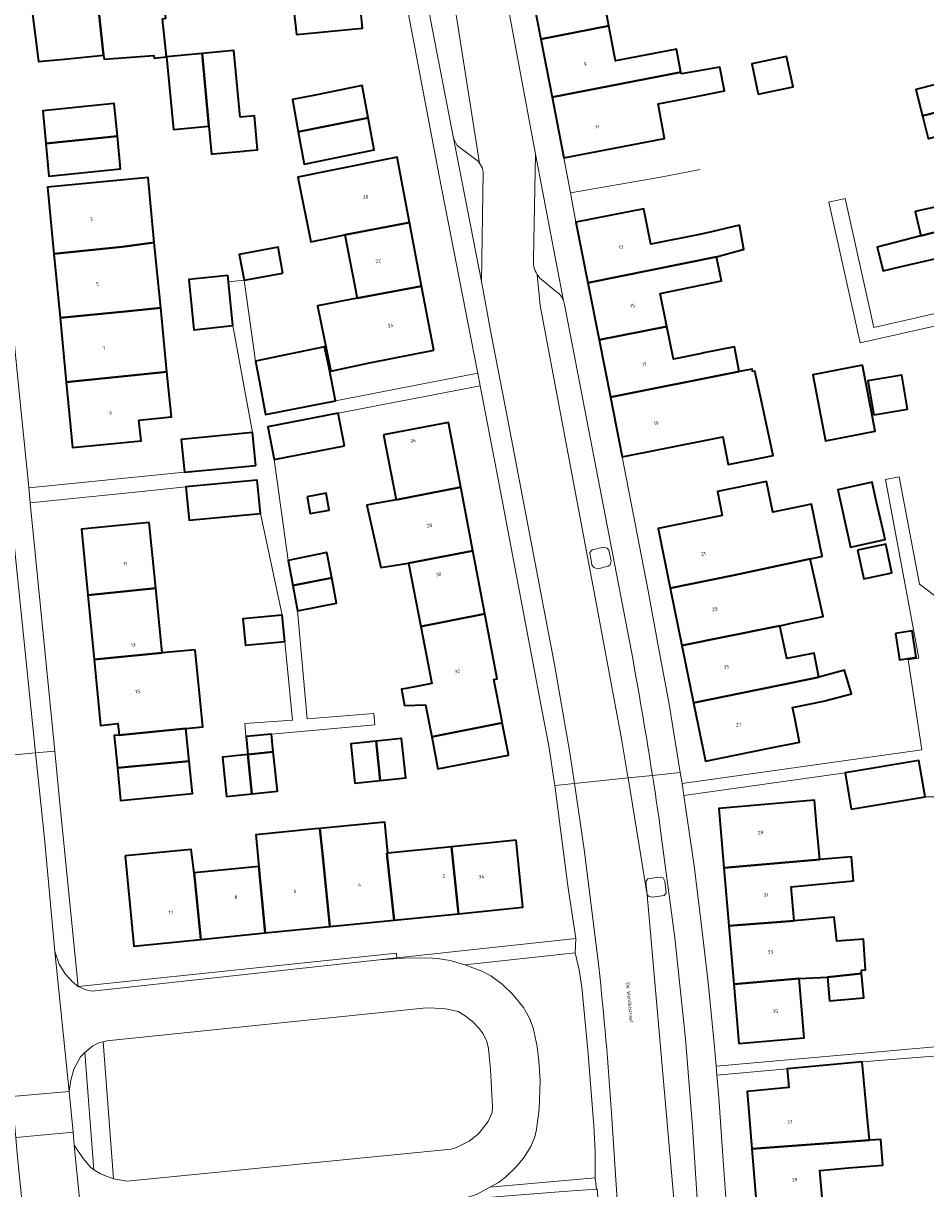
# Model space of a CAD drawing. Header units: metres. Extents: x 197700 to 204338, y 317132 to 325229.
# Tile 999 of 1056: x 198970 to 199063, y 321397 to 321517. Entities that reach past the tile are written whole.
import ezdxf
from ezdxf.enums import TextEntityAlignment as Align

# ---------------------------------------------------------------- set-up
doc = ezdxf.new("R2010")
doc.units = ezdxf.units.M
for name, color, linetype, lineweight in [('B-WE-GR-BEPLANTING_CULTUUR_BODEMBEDEKKER-GV', 90, 'Continuous', 18), ('B-WE-GR-BEPLANTING_CULTUUR_HEESTERS-GV', 90, 'Continuous', 18), ('B-WE-GR-GROENVOORZIENING-GV', 80, 'Continuous', 18), ('B-WE-IE-TERREINAFSCHEIDING_KUNSTMATIG_HEKWERK-G', 20, 'IE-TERREINAFSCHEIDING-KUNSTMATIG', 18), ('B-WE-OG-BEBOUWING-GV', 7, 'Continuous', 35), ('B-WE-OG-BEBOUWING-T18', 10, 'Continuous', 18), ('B-WE-OG-TERREIN_ERF-GV', 7, 'Continuous', 18), ('B-WE-OG-TOPOGRAFIE-T18', 10, 'Continuous', 18), ('B-WE-VH-VERHARDING_ASFALT-GV', 252, 'Continuous', 18), ('B-WE-VH-VERHARDING_BETONSTRAATSTEEN-GV', 252, 'Continuous', 18), ('B-WE-VH-VERHARDING_STRAATBAKSTEEN-GV', 252, 'Continuous', 18), ('B-WE-VH-VERHARDING_TEGEL-GV', 252, 'Continuous', 18)]:
    doc.layers.add(name, color=color, linetype=linetype, lineweight=lineweight)
doc.styles.add('NLCS-ISO-M200-T18', font='NLCS-ISO.ttf', dxfattribs={"height": 0.36})
doc.linetypes.add('IE-TERREINAFSCHEIDING-KUNSTMATIG', pattern='A,4,[82,NLCS.SHX,S=0.75,R=90,X=0,Y=0],4,-2', length=10)

msp = doc.modelspace()

# ---------------------------------------------------------------- linework, layer by layer
at = {"layer": 'B-WE-GR-BEPLANTING_CULTUUR_BODEMBEDEKKER-GV'}
for points in [[(199016.915, 321502.698), (199016.811, 321502.869), (199014.594, 321504.532), (199014.23, 321505.275), (199017.114, 321490.539), (199017.296, 321501.788), (199017.215, 321502.203)], [(199030.46, 321461.819), (199030.199, 321462.934), (199030.031, 321463.135), (199029.666, 321463.227), (199028.489, 321462.942), (199028.262, 321462.675), (199028.463, 321461.408), (199028.663, 321461.151), (199029.081, 321461.015), (199030.149, 321461.274), (199030.348, 321461.414)], [(199034.164, 321427.504), (199034.283, 321427.353), (199034.669, 321427.245), (199035.908, 321427.444), (199036.092, 321427.713), (199035.975, 321428.895), (199035.801, 321429.235), (199035.396, 321429.321), (199034.208, 321429.128), (199033.998, 321428.85)]]:
    msp.add_lwpolyline(points, close=True, dxfattribs=at)
for points in [[(199025.542, 321488.542), (199022.658, 321503.639), (199022.468, 321492.895)], [(199023.263, 321490.745), (199024.819, 321489.486)]]:
    msp.add_lwpolyline(points, dxfattribs=at)
for points in [[(199022.468, 321492.895, 0.1754328), (199022.826, 321491.262)], [(199022.826, 321491.262, 0.0690486), (199023.263, 321490.745)], [(199024.819, 321489.486, -0.1533767), (199025.542, 321488.542)]]:
    msp.add_lwpolyline(points, format="xyb", dxfattribs=at)
at = {"layer": 'B-WE-GR-BEPLANTING_CULTUUR_HEESTERS-GV'}
msp.add_lwpolyline([(199017.978, 321397.44), (199028.793, 321398.42), (199028.788, 321401.105), (199028.664, 321403.788), (199028.057, 321411.54), (199027.428, 321418.007), (199027.163, 321419.786), (199026.757, 321421.538), (199015.386, 321420.31), (199017.148, 321419.664), (199018.071, 321419.174), (199019.249, 321418.305), (199020.372, 321417.223), (199021.427, 321415.901), (199022.052, 321414.814), (199022.405, 321413.833), (199022.825, 321411.897), (199023.02, 321410.407), (199023.143, 321408.399), (199023.036, 321405.459), (199022.777, 321403.36), (199022.603, 321402.616), (199022.184, 321401.64), (199021.417, 321400.432), (199020.638, 321399.5), (199019.565, 321398.486), (199018.84, 321397.942)], close=True, dxfattribs=at)
at = {"layer": 'B-WE-GR-GROENVOORZIENING-GV'}
msp.add_lwpolyline([(198979.24, 321398.312), (198980.614, 321398.064), (199013.998, 321401.347), (199014.537, 321401.51), (199015.836, 321402.159), (199016.777, 321402.893), (199017.809, 321404.211), (199018.192, 321405.123), (199018.227, 321405.692), (199018.034, 321409.558), (199017.831, 321411.688), (199017.652, 321412.424), (199017.279, 321413.218), (199016.883, 321413.764), (199016.18, 321414.468), (199015.325, 321415.138), (199014.706, 321415.492), (199013.217, 321415.826), (199011.449, 321415.891), (198978.568, 321412.489), (198978.195, 321412.403)], close=True, dxfattribs=at)
at = {"layer": 'B-WE-IE-TERREINAFSCHEIDING_KUNSTMATIG_HEKWERK-G'}
msp.add_lwpolyline([(199026.246, 321499.665), (199035.358, 321501.222), (199039.609, 321502.043)], dxfattribs=at)
at = {"layer": 'B-WE-OG-BEBOUWING-GV'}
for points in [[(198997.188, 321525.859), (198997.913, 321518.993), (198997.745, 321518.975), (198998.062, 321515.943), (199004.862, 321516.583), (199004.569, 321519.689), (199003.919, 321526.589)], [(198977.162, 321523.722), (198970.311, 321522.979), (198971.171, 321516.139), (198971.547, 321513.142), (198974.22, 321513.38), (198978.235, 321513.815)], [(198984.72, 321513.62), (198984.296, 321517.554), (198984.621, 321517.589), (198983.871, 321524.449), (198977.162, 321523.722), (198978.235, 321513.815), (198978.283, 321513.377), (198983.407, 321513.771), (198983.422, 321513.483)], [(199030.212, 321516.817), (199029.61, 321519.97), (199035.86, 321521.17), (199035.318, 321524.005), (199022.045, 321521.416), (199023.206, 321515.45)], [(199037.628, 321512.07), (199037.18, 321514.41), (199030.9, 321513.21), (199030.212, 321516.817), (199023.206, 321515.45), (199024.368, 321509.484)], [(199075.514, 321510.877), (199073.949, 321516.983), (199067.121, 321515.244), (199067.986, 321511.848), (199061.79, 321510.27), (199062.482, 321507.558)], [(198992.271, 321507.422), (198991.62, 321514.27), (198988.367, 321513.964), (198989.071, 321506.493), (198989.329, 321503.641), (198989.508, 321503.657), (198992.633, 321503.94), (198992.841, 321503.959), (198994.063, 321504.069), (198993.748, 321507.556)], [(198989.071, 321506.493), (198988.367, 321513.964), (198984.72, 321513.62), (198985.42, 321506.15)], [(199045.573, 321509.789), (199049.162, 321510.559), (199048.492, 321513.682), (199044.904, 321512.913)], [(199037.665, 321511.874), (199037.628, 321512.07), (199024.368, 321509.484), (199025.58, 321503.257), (199026.624, 321503.455), (199032.539, 321504.579), (199035.944, 321505.226), (199035.267, 321508.794), (199038.15, 321509.34), (199042.111, 321510.133), (199041.62, 321512.567)], [(199005.454, 321507.371), (199004.849, 321510.679), (199000, 321509.694), (198997.67, 321509.229), (198998.264, 321505.909)], [(199063.07, 321505.25), (199069.26, 321506.84), (199070.151, 321503.38), (199076.989, 321505.122), (199075.514, 321510.877), (199062.482, 321507.558), (199063.068, 321505.25)], [(198979.65, 321505.47), (198979.321, 321508.819), (198971.991, 321508.089), (198972.301, 321504.73)], [(199005.454, 321507.371), (198998.264, 321505.909), (198998.859, 321502.589), (199006.059, 321504.059)], [(198972.301, 321504.73), (198972.611, 321501.369), (198979.981, 321502.109), (198979.65, 321505.47)], [(199061.864, 321497.157), (199062.287, 321495.247), (199078.464, 321499.366), (199076.989, 321505.122), (199070.151, 321503.38), (199071.02, 321500.01), (199064.82, 321498.41), (199061.73, 321497.73)], [(199001.769, 321501.979), (198998.207, 321501.263), (198999.541, 321494.623), (199003.053, 321495.339), (199009.709, 321496.61), (199008.433, 321503.312)], [(198980.151, 321494.11), (198983.45, 321494.54), (198982.819, 321501.214), (198972.466, 321500.235), (198973.129, 321493.37)], [(199062.287, 321495.247), (199057.823, 321494.065), (199058.434, 321491.621), (199060.15, 321492.05), (199066.11, 321493.4), (199072.269, 321494.976), (199073.14, 321491.57), (199080.01, 321493.328), (199078.464, 321499.366)], [(199043.655, 321496.338), (199040.77, 321495.63), (199039.715, 321495.419), (199034.52, 321494.38), (199033.8, 321497.99), (199033.796, 321498.011), (199026.81, 321496.628), (199028.04, 321490.418), (199041.28, 321493.058), (199043.992, 321493.815), (199044.087, 321493.839)], [(199003.053, 321495.339), (199004.311, 321488.83), (199010.953, 321490.072), (199009.709, 321496.61)], [(198984.107, 321487.837), (198983.45, 321494.54), (198980.151, 321494.11), (198973.129, 321493.37), (198973.765, 321486.792), (198980.8, 321487.49)], [(198996.679, 321491.409), (198996.179, 321494.069), (198992.181, 321493.309), (198992.68, 321490.659)], [(199036.179, 321485.922), (199035.49, 321489.32), (199041.78, 321490.59), (199041.28, 321493.058), (199028.04, 321490.418), (199029.205, 321484.532)], [(198991.531, 321485.999), (198991.07, 321490.494), (198991.001, 321491.169), (198986.992, 321490.759), (198987.501, 321485.559)], [(199012.206, 321483.49), (199010.953, 321490.072), (199004.311, 321488.83), (199000.237, 321488.039), (199001.602, 321481.332), (199005.599, 321482.169)], [(198984.753, 321481.243), (198984.107, 321487.837), (198980.8, 321487.49), (198973.765, 321486.792), (198974.403, 321480.189)], [(199043.628, 321481.289), (199043.12, 321483.83), (199039.99, 321483.195), (199039.754, 321483.147), (199036.86, 321482.56), (199036.179, 321485.922), (199029.205, 321484.532), (199030.371, 321478.646)], [(198994.259, 321480.219), (198994.889, 321476.869), (199002.099, 321478.269), (199001.439, 321481.619), (199000.975, 321483.814), (198993.857, 321482.354)], [(199056.293, 321481.929), (199051.19, 321480.944), (199052.499, 321474.163), (199057.602, 321475.147)], [(198981.853, 321476.284), (198985.207, 321476.613), (198984.753, 321481.243), (198974.403, 321480.189), (198975.053, 321473.464), (198982.111, 321474.16)], [(199044.994, 321481.271), (199044.935, 321481.543), (199043.628, 321481.289), (199030.371, 321478.646), (199031.584, 321472.519), (199035.558, 321473.313), (199041.917, 321474.582), (199042.488, 321471.721), (199046.112, 321472.445), (199047.098, 321472.658), (199045.763, 321478.857), (199045.232, 321481.322)], [(199057.456, 321476.819), (199060.94, 321477.419), (199060.338, 321480.915), (199056.854, 321480.315)], [(199003.019, 321473.641), (199002.359, 321476.989), (198995.139, 321475.589), (198995.789, 321472.231)], [(199007.039, 321474.769), (199008.33, 321468.1), (199014.967, 321469.388), (199013.7, 321476.033)], [(198993.891, 321471.641), (198993.561, 321475.029), (198986.231, 321474.31), (198986.551, 321470.931)], [(198986.994, 321466.302), (198987.021, 321466.011), (198994.36, 321466.692), (198994.04, 321470.111), (198986.701, 321469.421)], [(199051.592, 321462.177), (199052.032, 321462.267), (199052.151, 321462.292), (199051.047, 321467.641), (199047.073, 321466.821), (199046.425, 321469.965), (199041.366, 321468.941), (199041.864, 321466.483), (199035.279, 321465.149), (199036.524, 321459.024), (199043.101, 321460.349), (199050.294, 321461.91), (199050.919, 321462.039)], [(199058.526, 321464.49), (199057.652, 321468.312), (199057.298, 321469.907), (199053.753, 321469.12), (199054.096, 321467.574), (199055.06, 321463.234), (199058.629, 321464.027)], [(198999.164, 321468.418), (198999.476, 321466.69), (199001.428, 321467.042), (199001.116, 321468.77)], [(199008.33, 321468.1), (199006.013, 321467.682), (199005.324, 321467.558), (199006.764, 321461.128), (199009.587, 321461.601), (199016.214, 321462.846), (199014.967, 321469.388)], [(198982.933, 321465.761), (198975.969, 321465.07), (198976.619, 321458.293), (198983.601, 321459.03)], [(198997.698, 321459.279), (199001.7, 321460.07), (199001.209, 321462.671), (198997.209, 321461.861)], [(199009.587, 321461.601), (199010.852, 321455.06), (199017.449, 321456.365), (199016.214, 321462.846)], [(199055.791, 321462.925), (199056.418, 321459.972), (199059.317, 321460.587), (199058.69, 321463.54)], [(199050.294, 321461.91), (199043.101, 321460.349), (199036.524, 321459.024), (199037.72, 321453.139), (199047.065, 321455), (199047.804, 321455.159), (199049.273, 321455.475), (199050.611, 321455.75), (199052.266, 321456.105), (199050.919, 321462.039)], [(198984.258, 321452.367), (198983.601, 321459.03), (198976.619, 321458.293), (198977.253, 321451.685)], [(198997.698, 321459.279), (198998.189, 321456.691), (199002.189, 321457.481), (199001.7, 321460.07)], [(198996.869, 321453.541), (198996.609, 321456.231), (198992.571, 321455.871), (198992.821, 321453.151)], [(199018.619, 321448.441), (199018.389, 321449.635), (199018.72, 321449.7), (199017.449, 321456.365), (199010.852, 321455.06), (199011.984, 321449.212), (199009.353, 321448.716), (199008.879, 321448.627), (199009.186, 321446.947), (199011.349, 321447.041), (199011.988, 321443.75), (199019.249, 321445.17), (199019.23, 321445.267)], [(199048.35, 321449.161), (199051.811, 321449.86), (199051.311, 321452.349), (199048.53, 321451.785), (199047.804, 321455.159), (199047.065, 321455), (199037.72, 321453.139), (199038.918, 321447.242), (199045.471, 321448.58)], [(199059.688, 321454.347), (199060.113, 321451.659), (199061.833, 321451.931), (199061.408, 321454.619)], [(198987.647, 321452.678), (198984.258, 321452.367), (198977.253, 321451.685), (198977.903, 321444.911), (198979.708, 321445.095), (198979.828, 321443.921), (198986.691, 321444.601), (198988.452, 321444.781)], [(199051.811, 321449.86), (199048.35, 321449.161), (199045.471, 321448.58), (199038.918, 321447.242), (199040.138, 321441.239), (199046.681, 321442.57), (199049.819, 321443.199), (199049.29, 321445.81), (199049.097, 321446.763), (199052.291, 321447.409), (199055.18, 321448.15), (199054.46, 321450.6)], [(198979.655, 321440.55), (198987.033, 321441.24), (198986.691, 321444.601), (198979.828, 321443.921), (198979.321, 321443.871)], [(199019.879, 321441.915), (199019.249, 321445.17), (199011.988, 321443.75), (199012.629, 321440.451), (199019.889, 321441.861)], [(198995.689, 321442.181), (198995.491, 321444.009), (198992.911, 321443.78), (198993.079, 321441.912)], [(199006.68, 321439.24), (199009.309, 321439.511), (199008.889, 321443.561), (199006.269, 321443.296)], [(198993.079, 321441.912), (198993.49, 321437.881), (198996.12, 321438.151), (198995.689, 321442.181)], [(199006.269, 321443.296), (199003.658, 321443.031), (199004.069, 321438.971), (199006.68, 321439.24)], [(198979.655, 321440.55), (198979.991, 321437.201), (198987.371, 321437.921), (198987.033, 321441.24)], [(198993.079, 321441.912), (198990.461, 321441.642), (198990.861, 321437.611), (198993.49, 321437.881)], [(199055.139, 321436.301), (199062.729, 321437.558), (199062.109, 321441.305), (199054.518, 321440.048)], [(199048.751, 321430.86), (199051.894, 321431.131), (199051.583, 321434.74), (199051.369, 321437.227), (199041.536, 321436.38), (199042.048, 321430.287)], [(199007.475, 321431.771), (199007.16, 321434.98), (199000.492, 321434.324), (199000.82, 321431.09), (199001.497, 321424.236), (199008.113, 321424.894), (199007.38, 321431.76)], [(199000.492, 321434.324), (199000, 321434.276), (198993.896, 321433.676), (198994.21, 321430.421), (198994.21, 321430.42), (198994.855, 321423.576), (199001.497, 321424.236), (199000.82, 321431.09)], [(199020.666, 321433.11), (199014.019, 321432.435), (199014.744, 321425.553), (199021.366, 321426.211)], [(198980.442, 321431.504), (198981.347, 321422.234), (198988.253, 321422.92), (198987.56, 321429.742), (198987.26, 321432.17)], [(199014.019, 321432.435), (199007.475, 321431.771), (199007.38, 321431.76), (199008.113, 321424.894), (199014.744, 321425.553)], [(199049.259, 321424.84), (199048.961, 321428.329), (199055.381, 321428.929), (199055.163, 321431.412), (199051.894, 321431.131), (199048.751, 321430.86), (199042.048, 321430.287), (199042.551, 321424.306)], [(198994.21, 321430.421), (198987.56, 321429.742), (198988.253, 321422.92), (198994.855, 321423.576), (198994.21, 321430.42)], [(199052.691, 321419.047), (199056.211, 321419.41), (199056.18, 321419.763), (199056.6, 321419.8), (199056.384, 321422.927), (199053.642, 321422.738), (199053.375, 321425.214), (199049.259, 321424.84), (199042.551, 321424.306), (199043.056, 321418.297), (199049.768, 321418.88)], [(199056.211, 321419.41), (199052.691, 321419.047), (199052.901, 321416.601), (199056.431, 321416.901)], [(199043.056, 321418.297), (199043.568, 321412.208), (199050.288, 321412.781), (199049.768, 321418.88)], [(199056.252, 321410.332), (199048.537, 321409.601), (199048.718, 321407.686), (199044.433, 321407.281), (199044.917, 321401.378), (199057.015, 321402.277), (199056.779, 321404.771)], [(199052.208, 321395.611), (199051.918, 321399.171), (199054.871, 321399.421), (199058.391, 321399.721), (199058.169, 321402.363), (199057.015, 321402.277), (199044.917, 321401.378), (199045.431, 321395.112)]]:
    msp.add_lwpolyline(points, close=True, dxfattribs=at)
at = {"layer": 'B-WE-OG-TERREIN_ERF-GV'}
for points in [[(198997.188, 321525.859), (199003.919, 321526.589), (199004.569, 321519.689), (199004.862, 321516.583), (198998.062, 321515.943), (198997.745, 321518.975), (198991.18, 321518.289), (198990.37, 321525.119)], [(198984.72, 321513.62), (198983.422, 321513.483), (198983.407, 321513.771), (198978.283, 321513.377), (198978.235, 321513.815), (198974.22, 321513.38), (198971.547, 321513.142), (198971.171, 321516.139), (198970.311, 321522.979), (198977.162, 321523.722), (198983.871, 321524.449), (198984.621, 321517.589), (198984.296, 321517.554)], [(199062.287, 321495.247), (199061.864, 321497.157), (199061.73, 321497.73), (199064.82, 321498.41), (199071.02, 321500.01), (199070.151, 321503.38), (199069.26, 321506.84), (199063.07, 321505.25), (199063.068, 321505.25), (199062.482, 321507.558), (199061.79, 321510.27), (199067.986, 321511.848), (199067.121, 321515.244), (199073.949, 321516.983), (199075.514, 321510.877), (199076.989, 321505.122), (199078.464, 321499.366), (199080.01, 321493.328), (199073.14, 321491.57), (199072.269, 321494.976), (199066.11, 321493.4), (199060.15, 321492.05), (199058.434, 321491.621), (199057.823, 321494.065)], [(198988.367, 321513.964), (198991.62, 321514.27), (198992.271, 321507.422), (198993.748, 321507.556), (198994.063, 321504.069), (198992.841, 321503.959), (198992.633, 321503.94), (198989.508, 321503.657), (198989.329, 321503.641), (198989.071, 321506.493), (198985.42, 321506.15), (198984.72, 321513.62)], [(199049.162, 321510.559), (199045.573, 321509.789), (199044.904, 321512.913), (199048.492, 321513.682)], [(198998.264, 321505.909), (198997.67, 321509.229), (199000, 321509.694), (199004.849, 321510.679), (199005.454, 321507.371), (199006.059, 321504.059), (198998.859, 321502.589)], [(198979.65, 321505.47), (198979.981, 321502.109), (198972.611, 321501.369), (198972.301, 321504.73), (198971.991, 321508.089), (198979.321, 321508.819)], [(199004.311, 321488.83), (199003.053, 321495.339), (198999.541, 321494.623), (198998.207, 321501.263), (199001.769, 321501.979), (199008.433, 321503.312), (199009.709, 321496.61), (199010.953, 321490.072), (199012.206, 321483.49), (199005.599, 321482.169), (199001.602, 321481.332), (199000.237, 321488.039)], [(198984.107, 321487.837), (198984.753, 321481.243), (198985.207, 321476.613), (198981.853, 321476.284), (198982.111, 321474.16), (198975.053, 321473.464), (198974.403, 321480.189), (198973.765, 321486.792), (198973.129, 321493.37), (198972.466, 321500.235), (198982.819, 321501.214), (198983.45, 321494.54)], [(198992.68, 321490.659), (198992.181, 321493.309), (198996.179, 321494.069), (198996.679, 321491.409)], [(199056.293, 321481.929), (199057.602, 321475.147), (199052.499, 321474.163), (199051.19, 321480.944)], [(199057.456, 321476.819), (199056.854, 321480.315), (199060.338, 321480.915), (199060.94, 321477.419)], [(198973.21, 321442.258), (198973.742, 321436.891), (198975.606, 321418.061), (199008.365, 321421.489), (199008.415, 321421.015), (199026.803, 321423.016), (199025.998, 321428.417), (199024.651, 321438.718), (199024.629, 321438.888), (199024.02, 321442.8), (199023.391, 321446.164), (199018.826, 321470.235), (199016.969, 321479.82), (199002.359, 321476.989), (199003.019, 321473.641), (198995.789, 321472.231), (198997.209, 321461.861), (199001.209, 321462.671), (199001.7, 321460.07), (199002.189, 321457.481), (198998.189, 321456.691), (198999.18, 321445.584), (199006.043, 321446.127), (199006.147, 321444.956), (198995.491, 321444.009), (198995.689, 321442.181), (198996.12, 321438.151), (198993.49, 321437.881), (198990.861, 321437.611), (198990.461, 321441.642), (198993.079, 321441.912), (198992.911, 321443.78), (198992.852, 321443.775), (198992.765, 321445.121), (198997.681, 321445.439), (198996.869, 321453.541), (198992.821, 321453.151), (198992.571, 321455.871), (198996.609, 321456.231), (198994.36, 321466.692), (198987.021, 321466.011), (198986.994, 321466.302), (198986.701, 321469.421), (198981.842, 321468.905), (198970.684, 321467.801), (198970.684, 321467.798)], [(199018.389, 321449.635), (199018.619, 321448.441), (199019.23, 321445.267), (199019.249, 321445.17), (199019.879, 321441.915), (199019.889, 321441.861), (199012.629, 321440.451), (199011.988, 321443.75), (199011.349, 321447.041), (199009.186, 321446.947), (199008.879, 321448.627), (199009.353, 321448.716), (199011.984, 321449.212), (199010.852, 321455.06), (199009.587, 321461.601), (199006.764, 321461.128), (199005.324, 321467.558), (199006.013, 321467.682), (199008.33, 321468.1), (199007.039, 321474.769), (199013.7, 321476.033), (199014.967, 321469.388), (199016.214, 321462.846), (199017.449, 321456.365), (199018.72, 321449.7)], [(199052.032, 321462.267), (199051.592, 321462.177), (199050.919, 321462.039), (199052.266, 321456.105), (199050.611, 321455.75), (199049.273, 321455.475), (199047.804, 321455.159), (199048.53, 321451.785), (199051.311, 321452.349), (199051.811, 321449.86), (199054.46, 321450.6), (199055.18, 321448.15), (199052.291, 321447.409), (199049.097, 321446.763), (199049.29, 321445.81), (199049.819, 321443.199), (199046.681, 321442.57), (199040.138, 321441.239), (199038.918, 321447.242), (199037.72, 321453.139), (199036.524, 321459.024), (199035.279, 321465.149), (199041.864, 321466.483), (199041.366, 321468.941), (199046.425, 321469.965), (199047.073, 321466.821), (199051.047, 321467.641), (199052.151, 321462.292)], [(199057.652, 321468.312), (199058.526, 321464.49), (199058.629, 321464.027), (199055.06, 321463.234), (199054.096, 321467.574), (199053.753, 321469.12), (199057.298, 321469.907)], [(198999.164, 321468.418), (199001.116, 321468.77), (199001.428, 321467.042), (198999.476, 321466.69)], [(198987.033, 321441.24), (198987.371, 321437.921), (198979.991, 321437.201), (198979.655, 321440.55), (198979.321, 321443.871), (198979.828, 321443.921), (198979.708, 321445.095), (198977.903, 321444.911), (198977.253, 321451.685), (198976.619, 321458.293), (198975.969, 321465.07), (198982.933, 321465.761), (198983.601, 321459.03), (198984.258, 321452.367), (198987.647, 321452.678), (198988.452, 321444.781), (198986.691, 321444.601)], [(199055.791, 321462.925), (199058.69, 321463.54), (199059.317, 321460.587), (199056.418, 321459.972)], [(199059.688, 321454.347), (199061.408, 321454.619), (199061.833, 321451.931), (199060.113, 321451.659)], [(199006.68, 321439.24), (199004.069, 321438.971), (199003.658, 321443.031), (199006.269, 321443.296), (199008.889, 321443.561), (199009.309, 321439.511)], [(199037.928, 321437.699), (199038.995, 321430.462), (199039.731, 321424.305), (199040.418, 321418.47), (199041.039, 321412.219), (199041.247, 321409.87), (199065.33, 321411.997), (199065.05, 321416.684), (199066.357, 321416.762), (199064.492, 321437.554), (199062.729, 321437.558), (199055.139, 321436.301), (199054.518, 321440.048)], [(199055.163, 321431.412), (199055.381, 321428.929), (199048.961, 321428.329), (199049.259, 321424.84), (199053.375, 321425.214), (199053.642, 321422.738), (199056.384, 321422.927), (199056.6, 321419.8), (199056.18, 321419.763), (199056.211, 321419.41), (199056.431, 321416.901), (199052.901, 321416.601), (199052.691, 321419.047), (199049.768, 321418.88), (199050.288, 321412.781), (199043.568, 321412.208), (199043.056, 321418.297), (199042.551, 321424.306), (199042.048, 321430.287), (199041.536, 321436.38), (199051.369, 321437.227), (199051.583, 321434.74), (199051.894, 321431.131)], [(199000, 321434.276), (199000.492, 321434.324), (199007.16, 321434.98), (199007.475, 321431.771), (199014.019, 321432.435), (199020.666, 321433.11), (199021.366, 321426.211), (199014.744, 321425.553), (199008.113, 321424.894), (199001.497, 321424.236), (198994.855, 321423.576), (198988.253, 321422.92), (198981.347, 321422.234), (198980.442, 321431.504), (198987.26, 321432.17), (198987.56, 321429.742), (198994.21, 321430.421), (198993.896, 321433.676)]]:
    msp.add_lwpolyline(points, close=True, dxfattribs=at)
for points in [[(198965.511, 321519.996), (198969.487, 321479.842), (198970.535, 321469.348), (198970.537, 321469.332), (198986.551, 321470.931), (198986.231, 321474.31), (198993.561, 321475.029), (198991.531, 321485.999), (198987.501, 321485.559), (198986.992, 321490.759), (198991.001, 321491.169), (198991.07, 321490.494), (198992.68, 321490.659), (198993.857, 321482.354), (199000.975, 321483.814), (199001.439, 321481.619), (199002.099, 321478.269), (199016.72, 321481.102), (199016.656, 321481.434), (199012.745, 321501.402), (199009.201, 321520.208)], [(199029.61, 321519.97), (199030.212, 321516.817), (199030.9, 321513.21), (199037.18, 321514.41), (199037.628, 321512.07), (199037.665, 321511.874), (199041.62, 321512.567), (199042.111, 321510.133), (199038.15, 321509.34), (199035.267, 321508.794), (199035.944, 321505.226), (199032.539, 321504.579), (199026.624, 321503.455), (199025.58, 321503.257), (199026.246, 321499.665), (199026.81, 321496.628), (199033.796, 321498.011), (199033.8, 321497.99), (199034.52, 321494.38), (199039.715, 321495.419), (199040.77, 321495.63), (199043.655, 321496.338), (199044.087, 321493.839), (199043.992, 321493.815), (199041.28, 321493.058), (199041.78, 321490.59), (199035.49, 321489.32), (199036.179, 321485.922), (199036.86, 321482.56), (199039.754, 321483.147), (199039.99, 321483.195), (199043.12, 321483.83), (199043.628, 321481.289), (199044.935, 321481.543), (199044.994, 321481.271), (199045.232, 321481.322), (199045.763, 321478.857), (199047.098, 321472.658), (199046.112, 321472.445), (199042.488, 321471.721), (199041.917, 321474.582), (199035.558, 321473.313), (199031.584, 321472.519), (199034.247, 321458.73), (199035.327, 321452.904), (199036.415, 321447.094), (199037.558, 321440.077), (199037.742, 321438.95), (199062.384, 321442.394), (199060.983, 321451.663), (199062.108, 321451.833), (199058.671, 321470.201), (199060.082, 321470.465), (199062.149, 321459.421), (199064.267, 321457.863)], [(199067.998, 321486.895), (199056.058, 321484.223), (199052.821, 321498.682), (199054.504, 321499.059), (199057.47, 321485.807), (199083.333, 321491.697)], [(199093.361, 321397.186), (199093.415, 321399.337), (199093.415, 321402.593), (199095.099, 321402.413), (199094.942, 321407.683), (199094.717, 321410.735), (199094.306, 321416.701), (199093.95, 321422.393), (199093.467, 321430.507), (199067.295, 321428.337), (199067.978, 321415.569), (199066.658, 321415.498), (199067.246, 321404.517), (199065.869, 321404.405), (199065.331, 321411.066), (199056.252, 321410.332), (199056.779, 321404.771), (199057.015, 321402.277), (199058.169, 321402.363), (199058.391, 321399.721), (199054.871, 321399.421), (199051.918, 321399.171), (199052.208, 321395.611)], [(199045.431, 321395.112), (199044.917, 321401.378), (199044.433, 321407.281), (199048.718, 321407.686), (199048.537, 321409.601), (199041.326, 321408.964), (199041.53, 321406.66), (199041.914, 321401.142), (199042.348, 321394.92)]]:
    msp.add_lwpolyline(points, dxfattribs=at)
at = {"layer": 'B-WE-VH-VERHARDING_ASFALT-GV'}
for points in [[(199022.468, 321492.895), (199022.658, 321503.639), (199019.149, 321522.424), (199017.681, 321531.517), (199017.336, 321539.746), (199011.834, 321539.091), (199012.121, 321533.933), (199012.07, 321533.431), (199016.915, 321502.698), (199017.215, 321502.203), (199017.296, 321501.788), (199017.114, 321490.539), (199018.085, 321485.109), (199019.743, 321476.674)], [(198957.598, 321517.586), (198959.986, 321495.206), (198962.397, 321469.458), (198965.27, 321441.554), (198971.238, 321442.083), (198964.24, 321510.106), (198963.125, 321522.066)], [(199019.743, 321476.674), (199024.624, 321451.155), (199026.199, 321442.076), (199026.662, 321438.93), (199032.182, 321439.511), (199032.136, 321439.839), (199031.492, 321443.535), (199028.895, 321457.509), (199023.128, 321488.071), (199022.826, 321491.262)], [(199022.826, 321491.262), (199023.128, 321488.071), (199028.895, 321457.509), (199031.492, 321443.535), (199032.136, 321439.839), (199032.182, 321439.511), (199034.692, 321439.775)], [(199024.819, 321489.486), (199023.263, 321490.745)], [(199032.693, 321451.621), (199025.636, 321488.179)], [(199034.692, 321439.775), (199032.182, 321439.511), (199034.164, 321427.504), (199037.512, 321389.193)], [(199039.638, 321354.244), (199039.692, 321354.809), (199039.842, 321355.177), (199037.609, 321387.783), (199037.512, 321389.193), (199034.164, 321427.504), (199032.182, 321439.511), (199026.662, 321438.93), (199027.659, 321432.155), (199029.17, 321420.114)], [(199041.711, 321358.589), (199038.812, 321403.671), (199038.093, 321412.682), (199036.977, 321423.061), (199035.466, 321434.635)], [(199030.481, 321405.063), (199033.7, 321355.816), (199033.85, 321353.83), (199039.638, 321354.244)]]:
    msp.add_lwpolyline(points, dxfattribs=at)
for points in [[(199014.23, 321505.275), (199014.594, 321504.532), (199016.811, 321502.869), (199016.915, 321502.698), (199012.07, 321533.431), (199012.048, 321533.214), (199011.662, 321532.524), (199010.247, 321530.611), (199010.024, 321529.835), (199010.021, 321529.43), (199010.851, 321523.452), (199011.859, 321517.463)], [(199030.46, 321461.819), (199030.348, 321461.414), (199030.149, 321461.274), (199029.081, 321461.015), (199028.663, 321461.151), (199028.463, 321461.408), (199028.262, 321462.675), (199028.489, 321462.942), (199029.666, 321463.227), (199030.031, 321463.135), (199030.199, 321462.934)], [(198968.706, 321407.582), (198968.788, 321406.757), (198974.681, 321407.296), (198973.222, 321421.665), (198972.144, 321433.277), (198971.238, 321442.083), (198965.27, 321441.554), (198967.427, 321420.598)], [(199034.164, 321427.504), (199033.998, 321428.85), (199034.208, 321429.128), (199035.396, 321429.321), (199035.801, 321429.235), (199035.975, 321428.895), (199036.092, 321427.713), (199035.908, 321427.444), (199034.669, 321427.245), (199034.283, 321427.353)], [(198969.362, 321400.886), (198970.682, 321387.632), (198970.778, 321387.358), (198975.339, 321341.761), (198975.654, 321338.613), (198981.326, 321339.165), (198981.014, 321342.379), (198976.708, 321386.657), (198975.211, 321401.781), (198975.093, 321403.104), (198969.2, 321402.539)]]:
    msp.add_lwpolyline(points, close=True, dxfattribs=at)
for points in [[(199022.826, 321491.262, -0.1754328), (199022.468, 321492.895)], [(199023.263, 321490.745, -0.0690486), (199022.826, 321491.262)], [(199025.542, 321488.542, 0.1533767), (199024.819, 321489.486)], [(199025.636, 321488.179, 0.0471434), (199025.542, 321488.542)], [(199034.692, 321439.775, 0.006158), (199032.693, 321451.621)], [(199035.466, 321434.635, 0.0027206), (199034.692, 321439.775)], [(199029.17, 321420.114, -0.0109663), (199030.481, 321405.063)]]:
    msp.add_lwpolyline(points, format="xyb", dxfattribs=at)
at = {"layer": 'B-WE-VH-VERHARDING_BETONSTRAATSTEEN-GV'}
msp.add_lwpolyline([(198975.093, 321403.104), (198974.681, 321407.296), (198968.788, 321406.757), (198969.2, 321402.539)], close=True, dxfattribs=at)
at = {"layer": 'B-WE-VH-VERHARDING_STRAATBAKSTEEN-GV'}
msp.add_lwpolyline([(199016.67, 321396.736), (199017.978, 321397.44), (199018.84, 321397.942), (199019.565, 321398.486), (199020.638, 321399.5), (199021.417, 321400.432), (199022.184, 321401.64), (199022.603, 321402.616), (199022.777, 321403.36), (199023.036, 321405.459), (199023.143, 321408.399), (199023.02, 321410.407), (199022.825, 321411.897), (199022.405, 321413.833), (199022.052, 321414.814), (199021.427, 321415.901), (199020.372, 321417.223), (199019.249, 321418.305), (199018.071, 321419.174), (199017.148, 321419.664), (199015.386, 321420.31), (199013.876, 321420.734), (199012.584, 321420.963), (199011.45, 321421.034), (199009.149, 321421), (199006.585, 321420.816), (199000, 321420.111), (198977.055, 321417.591), (198976.395, 321417.747), (198975.606, 321418.061), (198975.072, 321418.515), (198974.277, 321419.392), (198973.654, 321420.384), (198973.222, 321421.665), (198974.681, 321407.296), (198974.849, 321408.456), (198975.185, 321409.578), (198975.867, 321410.828), (198976.306, 321411.296), (198977.131, 321411.99), (198977.822, 321412.317), (198978.195, 321412.403), (198978.568, 321412.489), (199011.449, 321415.891), (199013.217, 321415.826), (199014.706, 321415.492), (199015.325, 321415.138), (199016.18, 321414.468), (199016.883, 321413.764), (199017.279, 321413.218), (199017.652, 321412.424), (199017.831, 321411.688), (199018.034, 321409.558), (199018.227, 321405.692), (199018.192, 321405.123), (199017.809, 321404.211), (199016.777, 321402.893), (199015.836, 321402.159), (199014.537, 321401.51), (199013.998, 321401.347), (198980.614, 321398.064), (198979.24, 321398.312), (198977.905, 321398.807), (198977.23, 321399.243), (198976.925, 321399.464), (198976.127, 321400.378), (198975.211, 321401.781), (198976.708, 321386.657)], dxfattribs=at)
at = {"layer": 'B-WE-VH-VERHARDING_TEGEL-GV'}
for points in [[(199020.695, 321540.106), (199017.336, 321539.746), (199017.681, 321531.517), (199019.149, 321522.424), (199022.658, 321503.639), (199025.542, 321488.542)], [(199034.692, 321439.775), (199037.558, 321440.077), (199036.415, 321447.094), (199035.327, 321452.904), (199034.247, 321458.73), (199031.584, 321472.519), (199030.371, 321478.646), (199029.205, 321484.532), (199028.04, 321490.418), (199026.81, 321496.628), (199026.246, 321499.665), (199025.58, 321503.257), (199024.368, 321509.484), (199023.206, 321515.45), (199022.045, 321521.416), (199020.876, 321527.42), (199021.195, 321527.475), (199020.56, 321531.16), (199020.622, 321531.172), (199020.321, 321535.25), (199021.273, 321535.296), (199020.695, 321540.106)], [(198963.125, 321522.066), (198964.24, 321510.106), (198971.238, 321442.083), (198973.21, 321442.258), (198970.684, 321467.798), (198970.684, 321467.801), (198970.537, 321469.332), (198970.535, 321469.348), (198969.487, 321479.842), (198965.511, 321519.996)], [(199009.201, 321520.208), (199012.745, 321501.402), (199016.656, 321481.434), (199016.72, 321481.102), (199016.969, 321479.82), (199018.826, 321470.235), (199023.391, 321446.164), (199024.02, 321442.8), (199024.629, 321438.888), (199024.651, 321438.718), (199026.662, 321438.93), (199026.199, 321442.076), (199024.624, 321451.155), (199019.743, 321476.674), (199018.085, 321485.109), (199017.114, 321490.539), (199014.23, 321505.275), (199011.859, 321517.463)], [(199025.636, 321488.179), (199032.693, 321451.621)], [(199064.267, 321457.863), (199062.149, 321459.421), (199060.082, 321470.465), (199058.671, 321470.201), (199062.108, 321451.833), (199060.983, 321451.663), (199062.384, 321442.394), (199037.742, 321438.95), (199037.928, 321437.699), (199054.518, 321440.048), (199062.109, 321441.305), (199062.729, 321437.558), (199064.492, 321437.554)], [(199044.335, 321345.583), (199046.138, 321345.676), (199045.936, 321350.862), (199045.154, 321361.093), (199044.701, 321360.984), (199043.534, 321377.318), (199042.76, 321389.022), (199042.348, 321394.92), (199041.914, 321401.142), (199041.53, 321406.66), (199041.326, 321408.964), (199041.247, 321409.87), (199041.039, 321412.219), (199040.418, 321418.47), (199039.731, 321424.305), (199038.995, 321430.462), (199037.928, 321437.699), (199037.742, 321438.95), (199037.558, 321440.077), (199034.692, 321439.775)], [(199029.17, 321420.114), (199027.659, 321432.155), (199026.662, 321438.93), (199024.651, 321438.718), (199025.998, 321428.417), (199026.803, 321423.016)], [(199035.466, 321434.635), (199036.977, 321423.061), (199038.093, 321412.682), (199038.812, 321403.671), (199041.711, 321358.589)], [(199026.803, 321423.016), (199026.757, 321421.538), (199027.163, 321419.786), (199027.428, 321418.007), (199028.057, 321411.54), (199028.664, 321403.788), (199028.788, 321401.105), (199028.793, 321398.42), (199028.929, 321397.255), (199029.021, 321397.262), (199029.133, 321395.515), (199029.694, 321387.328), (199030.148, 321378.499), (199030.614, 321372.239), (199030.682, 321371.285), (199031.312, 321360.509), (199031.672, 321354.365), (199032.577, 321340.508), (199034.173, 321340.612), (199036.902, 321340.79)], [(199065.33, 321411.997), (199041.247, 321409.87), (199041.326, 321408.964), (199048.537, 321409.601), (199056.252, 321410.332), (199065.331, 321411.066)], [(199034.281, 321346.84), (199033.85, 321353.83), (199033.7, 321355.816), (199030.481, 321405.063)]]:
    msp.add_lwpolyline(points, dxfattribs=at)
for points in [[(199083.558, 321490.844), (199083.333, 321491.697), (199057.47, 321485.807), (199054.504, 321499.059), (199052.821, 321498.682), (199056.058, 321484.223), (199067.998, 321486.895), (199067.873, 321487.502), (199073.957, 321488.781)], [(198994.259, 321480.219), (198993.857, 321482.354), (198992.68, 321490.659), (198991.07, 321490.494), (198991.531, 321485.999), (198993.561, 321475.029), (198993.891, 321471.641), (198986.551, 321470.931), (198970.537, 321469.332), (198970.684, 321467.801), (198981.842, 321468.905), (198986.701, 321469.421), (198994.04, 321470.111), (198994.36, 321466.692), (198996.609, 321456.231), (198996.869, 321453.541), (198997.681, 321445.439), (198992.765, 321445.121), (198992.852, 321443.775), (198992.911, 321443.78), (198995.491, 321444.009), (199006.147, 321444.956), (199006.043, 321446.127), (198999.18, 321445.584), (198998.189, 321456.691), (198997.698, 321459.279), (198997.209, 321461.861), (198995.789, 321472.231), (198995.139, 321475.589), (199002.359, 321476.989), (199016.969, 321479.82), (199016.72, 321481.102), (199002.099, 321478.269), (198994.889, 321476.869)], [(198973.21, 321442.258), (198971.238, 321442.083), (198972.144, 321433.277), (198973.222, 321421.665), (198973.654, 321420.384), (198974.277, 321419.392), (198975.072, 321418.515), (198975.606, 321418.061), (198973.742, 321436.891)], [(199015.386, 321420.31), (199026.757, 321421.538), (199026.803, 321423.016), (199008.415, 321421.015), (199006.585, 321420.816), (199009.149, 321421), (199011.45, 321421.034), (199012.584, 321420.963), (199013.876, 321420.734)], [(199006.585, 321420.816), (199008.415, 321421.015), (199008.365, 321421.489), (198975.606, 321418.061), (198976.395, 321417.747), (198977.055, 321417.591), (199000, 321420.111)], [(198976.306, 321411.296), (198977.23, 321399.243), (198977.905, 321398.807), (198979.24, 321398.312), (198978.195, 321412.403), (198977.822, 321412.317), (198977.131, 321411.99)], [(198976.306, 321411.296), (198975.867, 321410.828), (198975.185, 321409.578), (198974.849, 321408.456), (198974.681, 321407.296), (198975.093, 321403.104), (198975.211, 321401.781), (198976.127, 321400.378), (198976.925, 321399.464), (198977.23, 321399.243)], [(199017.978, 321397.44), (199016.67, 321396.736), (199014.967, 321396.187), (199015.535, 321396.231), (199025.951, 321397.04), (199028.929, 321397.255), (199028.793, 321398.42)]]:
    msp.add_lwpolyline(points, close=True, dxfattribs=at)
for points in [[(199025.542, 321488.542, -0.0471434), (199025.636, 321488.179)], [(199032.693, 321451.621, -0.006158), (199034.692, 321439.775)], [(199034.692, 321439.775, -0.0027206), (199035.466, 321434.635)], [(199030.481, 321405.063, 0.0109663), (199029.17, 321420.114)]]:
    msp.add_lwpolyline(points, format="xyb", dxfattribs=at)

# ---------------------------------------------------------------- texts
at = {"layer": 'B-WE-OG-BEBOUWING-T18', "style": 'NLCS-ISO-M200-T18'}
for s, rotation, p in [('9', 11, (199027.772, 321512.89)), ('11', 11, (199029.034, 321506.416)), ('20', 11, (199005.193, 321499.242)), ('3', 5.6, (198976.969, 321496.924)), ('13', 11.3, (199031.458, 321494.07)), ('22', 11, (199006.479, 321492.636)), ('5', 5.6, (198977.622, 321490.292)), ('15', 11.3, (199032.665, 321488.038)), ('24', 11, (199007.766, 321486.029)), ('7', 5.6, (198978.276, 321483.659)), ('17', 11.3, (199033.872, 321482.007)), ('9', 5.6, (198978.93, 321477.026)), ('19', 11.3, (199035.08, 321475.976)), ('26', 10.8, (199010.077, 321474.175)), ('28', 10.8, (199011.746, 321465.453)), ('21', 11.5, (199039.94, 321462.541)), ('11', 5.6, (198980.459, 321461.503)), ('30', 10.8, (199012.703, 321460.452)), ('23', 11.5, (199041.104, 321456.866)), ('13', 5.6, (198981.28, 321453.177)), ('32', 10.8, (199014.615, 321450.463)), ('25', 11.6, (199042.324, 321450.916)), ('15', 5.6, (198981.752, 321448.39)), ('27', 11.5, (199043.544, 321444.966)), ('29', 4.7, (199045.813, 321433.891)), ('2', 5.8, (199013.222, 321429.431)), ('34', 5, (199017.095, 321429.375)), ('6', 5.8, (198997.929, 321427.876)), ('4', 5.8, (199004.558, 321428.55)), ('8', 5.8, (198991.846, 321427.257)), ('31', 4.7, (199046.346, 321427.472)), ('17', 5.2, (198985.157, 321425.683)), ('33', 4.7, (199046.83, 321421.641)), ('35', 4.7, (199047.338, 321415.529)), ('37', 4.6, (199048.83, 321404.153)), ('39', 4.6, (199049.31, 321398.193))]:
    msp.add_text(s, height=0.36, rotation=rotation, dxfattribs=at).set_placement(p, align=Align.MIDDLE)
at = {"layer": 'B-WE-OG-TOPOGRAFIE-T18', "style": 'NLCS-ISO-M200-T18'}
msp.add_text('De Wendelstraat', height=0.36, rotation=275.6, dxfattribs=at).set_placement((199032.362, 321416.438), align=Align.MIDDLE)

doc.saveas('drawing.dxf')
